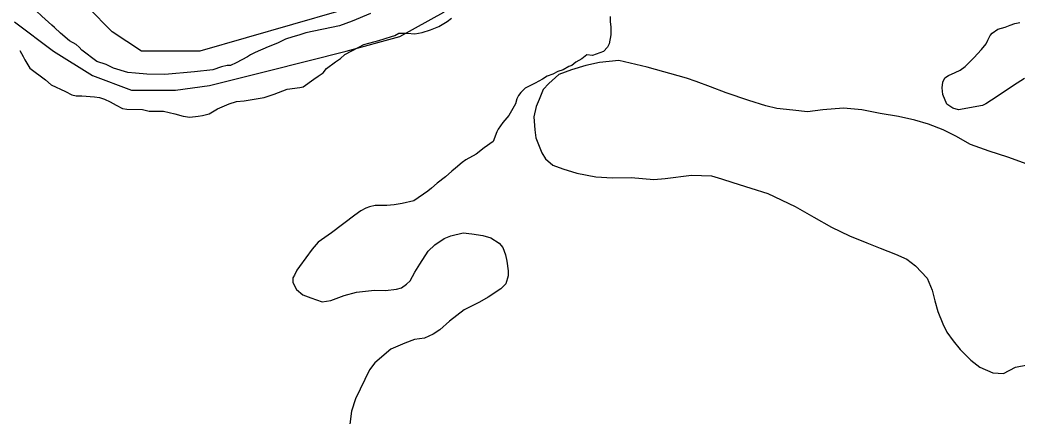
# Model space of a CAD drawing. Extents: x 3694830 to 3732949, y 415201 to 440970.
# Drawn here: x 3703221 to 3703884, y 429565 to 429828 of the extents above; entities that cross this region are included whole.
import ezdxf

# ---------------------------------------------------------------- set-up
doc = ezdxf.new("R2010")
doc.units = 0
doc.layers.add('V-SITE-VEGE', color=7, linetype='Continuous')
doc.layers.add('V-TOPO-SHOR', color=7, linetype='Continuous')

msp = doc.modelspace()

# ---------------------------------------------------------------- linework, layer by layer
at = {"layer": 'V-SITE-VEGE'}
for points in [[(3703336.83, 429793.19), (3703317.23, 429791.59), (3703305.06, 429791.64), (3703297.63, 429792.35), (3703292.56, 429792.71), (3703283.11, 429795.79), (3703278.05, 429798.18), (3703271.98, 429800.23), (3703261.87, 429807.71), (3703260.19, 429809.74), (3703258.17, 429811.44), (3703253.79, 429813.82), (3703247.73, 429818.92), (3703243.69, 429822.66), (3703242, 429824.35), (3703235.27, 429830.13), (3703231.57, 429833.86), (3703228.2, 429837.93), (3703221.48, 429844.72), (3703206.64, 429852.89)], [(3703453.93, 429831.9), (3703441.74, 429826.88), (3703433.28, 429823.87), (3703410.96, 429819.24), (3703406.22, 429817.57), (3703402.16, 429816.57), (3703397.42, 429814.9), (3703392, 429812.22), (3703385.91, 429809.88), (3703377.11, 429806.2), (3703374.06, 429804.52), (3703372.02, 429803.18), (3703364.57, 429799.16), (3703360.85, 429797.48), (3703358.48, 429797.49), (3703354.76, 429796.5), (3703349.01, 429794.49), (3703336.83, 429793.19)], [(3703339.35, 429763.75), (3703342.11, 429764.29), (3703346.54, 429765.37), (3703352.08, 429768.67), (3703359.83, 429771.95), (3703364.81, 429773.58), (3703369.79, 429774.12), (3703383.06, 429776.27), (3703389.7, 429778.45), (3703398.56, 429781.73), (3703406.85, 429782.8), (3703409.06, 429783.34), (3703416.27, 429788.29), (3703419.04, 429790.48), (3703422.37, 429792.68), (3703424.59, 429795.43), (3703430.69, 429799.83), (3703434.01, 429802.03), (3703436.79, 429804.78), (3703446.2, 429809.71), (3703449.52, 429811.35), (3703459.48, 429814.07), (3703467.78, 429816.8), (3703470, 429817.35), (3703472.77, 429818.99), (3703478.29, 429818.97), (3703483.26, 429818.39), (3703488.24, 429819.48), (3703493.78, 429821.11), (3703499.31, 429823.3), (3703504.85, 429826.59), (3703507.62, 429828.79)], [(3703613.18, 429830), (3703613.17, 429826.68), (3703613.7, 429822.81), (3703613.68, 429817.84), (3703612.55, 429811.76), (3703611.44, 429809.56), (3703608.66, 429806.8), (3703601.47, 429804.07), (3703597.6, 429804.64), (3703594.27, 429801.9), (3703590.4, 429799.7), (3703587.67, 429797.54)], [(3703888.7, 429788.81), (3703883.61, 429785.79), (3703866.67, 429774.37), (3703862.94, 429772.02), (3703860.57, 429771.02), (3703844.67, 429768.04), (3703840.96, 429769.07), (3703836.92, 429771.79), (3703834.24, 429778.23), (3703833.92, 429782.62), (3703834.27, 429786.34), (3703835.64, 429789.37), (3703838.01, 429790.72), (3703842.41, 429792.72), (3703845.8, 429794.4), (3703849.19, 429796.75), (3703854.96, 429802.47), (3703860.05, 429808.19), (3703863.11, 429811.9), (3703864.13, 429814.26), (3703865.84, 429817.29), (3703867.2, 429818.98), (3703870.92, 429821.66), (3703875.66, 429823), (3703879.05, 429824.34), (3703882.09, 429825.33), (3703885.47, 429826)], [(3703220.72, 429807.36), (3703222.91, 429803.48), (3703224.01, 429801.26), (3703227.3, 429795.72), (3703237.77, 429787.94), (3703241.62, 429784.61), (3703251, 429780.15), (3703255.41, 429777.92), (3703258.17, 429777.36), (3703262.04, 429777.34), (3703270.33, 429776.75), (3703273.64, 429776.18), (3703276.95, 429775.07), (3703280.81, 429773.39), (3703284.67, 429771.17), (3703289.08, 429768.93), (3703291.84, 429768.37), (3703302.34, 429768.32), (3703306.76, 429767.2), (3703316.15, 429767.16), (3703323.88, 429765.47), (3703329.4, 429763.79), (3703333.82, 429763.22), (3703339.35, 429763.75)], [(3703587.67, 429797.54), (3703585.75, 429796.84), (3703581.86, 429794.49), (3703578.48, 429793.59), (3703575.07, 429791.72), (3703571.2, 429790.34), (3703568.27, 429788.46), (3703563.41, 429785.65), (3703556.61, 429782.4), (3703553.68, 429779.56), (3703552.2, 429777.66), (3703551.2, 429775.27), (3703550.18, 429771.91), (3703545.71, 429764.28), (3703541.78, 429759.53), (3703538.82, 429755.24), (3703537.82, 429753.34), (3703535.31, 429747.12), (3703529.46, 429742.88), (3703524.09, 429738.64), (3703517.28, 429734.9), (3703514.84, 429733.01), (3703510.44, 429729.24), (3703508, 429727.35), (3703503.6, 429723.57), (3703498.23, 429719.33), (3703494.33, 429716.02), (3703491.89, 429714.14), (3703482.62, 429707.55), (3703474.89, 429705.75), (3703469.57, 429704.88), (3703464.75, 429704.48), (3703457.05, 429704.61), (3703453.18, 429703.71), (3703450.75, 429702.79), (3703447.35, 429700.92), (3703443.45, 429698.1), (3703427.84, 429686.32), (3703419.07, 429680.21), (3703415.14, 429675.46), (3703406.75, 429664.04), (3703404.79, 429661.66), (3703403.29, 429658.32), (3703402.29, 429656.41), (3703402.24, 429653.52), (3703404.57, 429648.66), (3703408.84, 429645.22), (3703414.11, 429643.2), (3703421.77, 429640.67), (3703427.57, 429641.53), (3703436.29, 429644.76), (3703444.52, 429647.03), (3703456.58, 429648.27), (3703463.8, 429648.15), (3703471.04, 429648.99), (3703474.43, 429649.89), (3703477.84, 429652.24), (3703480.29, 429654.61), (3703483.27, 429660.34), (3703486.73, 429665.58), (3703492.17, 429674.16), (3703496.58, 429678.42), (3703502.91, 429682.64), (3703507.28, 429684.49), (3703515.5, 429686.28), (3703521.27, 429685.71), (3703528.47, 429684.62), (3703533.75, 429683.09), (3703539.47, 429679.62), (3703541.83, 429676.69), (3703543.67, 429671.84), (3703544.56, 429667.49), (3703545.42, 429661.22), (3703545.36, 429657.85), (3703543.83, 429652.57), (3703540.4, 429649.26), (3703532.12, 429643.62), (3703526.28, 429640.34), (3703516.08, 429635.22), (3703506.32, 429627.68), (3703499.96, 429622.01), (3703495.58, 429619.19), (3703489.75, 429616.4), (3703483, 429615.55), (3703476.7, 429613.25), (3703467.47, 429609.07), (3703456.73, 429600.1), (3703453.28, 429595.34), (3703443.8, 429576.24), (3703441.26, 429568.09), (3703440.15, 429559.44)]]:
    msp.add_lwpolyline(points, dxfattribs=at)
at = {"layer": 'V-TOPO-SHOR'}
for points in [[(3703516.52, 429990.37), (3703512.31, 429949.63), (3703509.06, 429907.47), (3703496.09, 429881.53), (3703489.61, 429865.31), (3703463.66, 429842.61), (3703340.43, 429806.94), (3703301.52, 429806.94), (3703282.06, 429819.91), (3703265.85, 429836.13), (3703249.63, 429845.85), (3703210.72, 429858.83)], [(3703217.2, 429826.4), (3703243.14, 429806.94), (3703269.09, 429790.72), (3703295.03, 429781), (3703324.22, 429781), (3703346.92, 429784.24), (3703385.83, 429793.97), (3703437.72, 429806.94), (3703473.39, 429816.67), (3703502.58, 429832.88), (3703518.79, 429858.83), (3703541.49, 429907.47), (3703541.49, 429933.41), (3703541.54, 429976.3)], [(3703890.42, 429732.06), (3703877.59, 429736.66), (3703865.15, 429740.67), (3703852.71, 429745.07), (3703842.84, 429750.65), (3703834.55, 429754.84), (3703824.88, 429758.44), (3703815.79, 429761.25), (3703804.73, 429763.67), (3703792.67, 429765.5), (3703780.42, 429768.12), (3703768.17, 429769.16), (3703754.52, 429768.03), (3703744.42, 429766.69), (3703734.54, 429767.72), (3703723.87, 429768.96), (3703716.56, 429770.77), (3703705.3, 429774.17), (3703690.29, 429779.38), (3703679.83, 429783.38), (3703670.35, 429786.78), (3703663.83, 429788.98), (3703637.76, 429796.41), (3703618.99, 429800.84), (3703606.13, 429799.51), (3703597.02, 429797.57), (3703587.52, 429794.65), (3703579, 429791.52), (3703572.45, 429785.61), (3703568.68, 429781.48), (3703565.88, 429774.96), (3703564.08, 429770.23), (3703562.47, 429763.31), (3703563.03, 429754.8), (3703563.79, 429749.46), (3703567.71, 429739.56), (3703570.26, 429735.59)], [(3703570.26, 429735.59), (3703574.99, 429731.22), (3703581.7, 429728.82), (3703590.98, 429726.01), (3703603.63, 429723.58), (3703614.7, 429722.94), (3703627.16, 429723.09), (3703642.19, 429721.84), (3703649.71, 429722.4), (3703667.12, 429724.7), (3703680.56, 429724.25), (3703687.08, 429722.24), (3703694.79, 429719.84), (3703706.63, 429716.03), (3703717.89, 429712.42), (3703736.05, 429703.84), (3703748.48, 429696.86), (3703760.32, 429690.09), (3703772.36, 429684.3), (3703783.8, 429679.71), (3703792.69, 429676.31), (3703802.76, 429672.31), (3703810.46, 429668.92), (3703816.18, 429664.54), (3703823.85, 429656.2), (3703827.18, 429648.28), (3703828.93, 429641.35), (3703830.88, 429634.22), (3703834.21, 429625.9), (3703836.95, 429620.55), (3703841.08, 429614.6), (3703845.8, 429609.04), (3703852.89, 429601.89), (3703858.8, 429597.12), (3703867.49, 429593.53), (3703874.61, 429593.1), (3703882.53, 429597.22)], [(3703882.53, 429597.22), (3703899.75, 429600.51)]]:
    msp.add_lwpolyline(points, dxfattribs=at)

doc.saveas('drawing.dxf')
